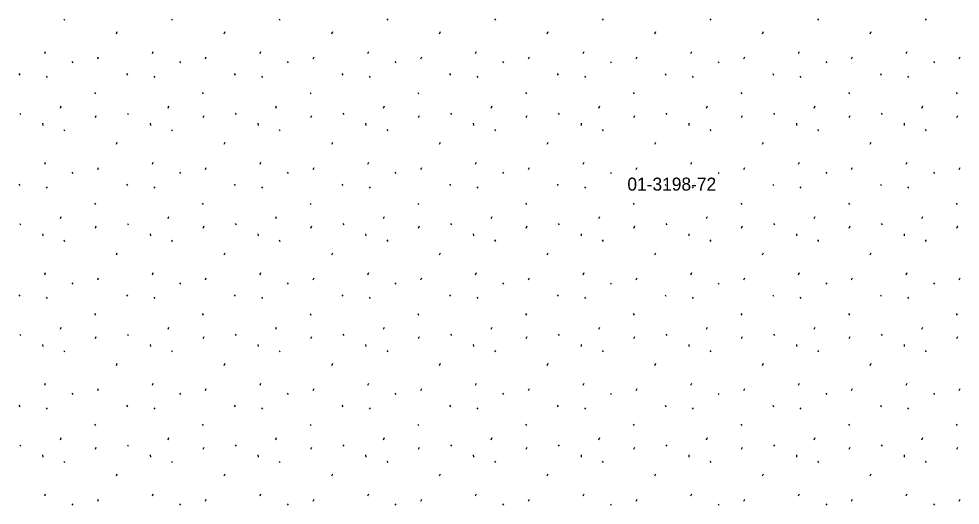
# Model space of a CAD drawing. Extents: x 419396 to 421519, y 4453567 to 4456767.
# Drawn here: x 420635 to 420707.4, y 4455584.7 to 4455622.2 of the extents above; entities that cross this region are included whole.
import ezdxf

# ---------------------------------------------------------------- set-up
doc = ezdxf.new("R2010")
doc.units = 0
doc.layers.add('0_KADASTRO', color=7, linetype='Continuous')
doc.layers.add('Level 41', color=7, linetype='Continuous')

msp = doc.modelspace()

# ---------------------------------------------------------------- linework, layer by layer
at = {"layer": 'Level 41'}
for p, q in [((420638.409, 4455622.175), (420638.479, 4455622.068)), ((420646.702, 4455622.175), (420646.772, 4455622.068)), ((420654.995, 4455622.175), (420655.065, 4455622.068)), ((420663.288, 4455622.175), (420663.358, 4455622.068)), ((420671.581, 4455622.175), (420671.651, 4455622.068)), ((420679.874, 4455622.175), (420679.944, 4455622.068)), ((420688.167, 4455622.175), (420688.237, 4455622.068)), ((420696.46, 4455622.175), (420696.53, 4455622.068)), ((420704.753, 4455622.175), (420704.823, 4455622.068)), ((420642.465, 4455621.031), (420642.537, 4455621.191)), ((420650.758, 4455621.031), (420650.83, 4455621.191)), ((420659.051, 4455621.031), (420659.123, 4455621.191)), ((420667.344, 4455621.031), (420667.416, 4455621.191)), ((420675.637, 4455621.031), (420675.709, 4455621.191)), ((420683.93, 4455621.031), (420684.002, 4455621.191)), ((420692.223, 4455621.031), (420692.295, 4455621.191)), ((420700.516, 4455621.031), (420700.588, 4455621.191)), ((420636.944, 4455619.501), (420637.014, 4455619.661)), ((420641.027, 4455619.093), (420641.098, 4455619.253)), ((420645.237, 4455619.501), (420645.307, 4455619.661)), ((420649.32, 4455619.093), (420649.391, 4455619.253)), ((420653.53, 4455619.501), (420653.6, 4455619.661)), ((420657.613, 4455619.093), (420657.684, 4455619.253)), ((420661.823, 4455619.501), (420661.893, 4455619.661)), ((420665.906, 4455619.093), (420665.977, 4455619.253)), ((420670.116, 4455619.501), (420670.186, 4455619.661)), ((420674.199, 4455619.093), (420674.27, 4455619.253)), ((420678.409, 4455619.501), (420678.479, 4455619.661)), ((420682.492, 4455619.093), (420682.563, 4455619.253)), ((420686.702, 4455619.501), (420686.772, 4455619.661)), ((420690.785, 4455619.093), (420690.856, 4455619.253)), ((420694.995, 4455619.501), (420695.065, 4455619.661)), ((420699.078, 4455619.093), (420699.149, 4455619.253)), ((420703.288, 4455619.501), (420703.358, 4455619.661)), ((420707.371, 4455619.093), (420707.442, 4455619.253)), ((420639.039, 4455618.885), (420639.11, 4455618.779)), ((420647.332, 4455618.885), (420647.403, 4455618.779)), ((420655.625, 4455618.885), (420655.696, 4455618.779)), ((420663.918, 4455618.885), (420663.989, 4455618.779)), ((420672.211, 4455618.885), (420672.282, 4455618.779)), ((420680.504, 4455618.885), (420680.575, 4455618.779)), ((420688.797, 4455618.885), (420688.868, 4455618.779)), ((420697.09, 4455618.885), (420697.161, 4455618.779)), ((420705.383, 4455618.885), (420705.454, 4455618.779)), ((420634.954, 4455617.956), (420635.025, 4455617.849)), ((420637.053, 4455617.764), (420637.124, 4455617.657)), ((420643.247, 4455617.956), (420643.318, 4455617.849)), ((420645.346, 4455617.764), (420645.417, 4455617.657)), ((420651.54, 4455617.956), (420651.611, 4455617.849)), ((420653.639, 4455617.764), (420653.71, 4455617.657)), ((420659.833, 4455617.956), (420659.904, 4455617.849)), ((420661.932, 4455617.764), (420662.003, 4455617.657)), ((420668.126, 4455617.956), (420668.197, 4455617.849)), ((420670.225, 4455617.764), (420670.296, 4455617.657)), ((420676.419, 4455617.956), (420676.49, 4455617.849)), ((420678.518, 4455617.764), (420678.589, 4455617.657)), ((420684.712, 4455617.956), (420684.783, 4455617.849)), ((420686.811, 4455617.764), (420686.882, 4455617.657)), ((420693.005, 4455617.956), (420693.076, 4455617.849)), ((420695.104, 4455617.764), (420695.175, 4455617.657)), ((420701.298, 4455617.956), (420701.369, 4455617.849)), ((420703.397, 4455617.764), (420703.468, 4455617.657)), ((420640.791, 4455616.503), (420640.862, 4455616.396)), ((420649.084, 4455616.503), (420649.155, 4455616.396)), ((420657.377, 4455616.503), (420657.448, 4455616.396)), ((420665.67, 4455616.503), (420665.741, 4455616.396)), ((420673.963, 4455616.503), (420674.034, 4455616.396)), ((420682.256, 4455616.503), (420682.327, 4455616.396)), ((420690.549, 4455616.503), (420690.62, 4455616.396)), ((420698.842, 4455616.503), (420698.913, 4455616.396)), ((420707.135, 4455616.503), (420707.206, 4455616.396)), ((420635.021, 4455614.926), (420635.092, 4455614.819)), ((420638.15, 4455615.31), (420638.221, 4455615.469)), ((420643.314, 4455614.926), (420643.385, 4455614.819)), ((420646.443, 4455615.31), (420646.514, 4455615.469)), ((420651.607, 4455614.926), (420651.678, 4455614.819)), ((420654.736, 4455615.31), (420654.807, 4455615.469)), ((420659.9, 4455614.926), (420659.971, 4455614.819)), ((420663.029, 4455615.31), (420663.1, 4455615.469)), ((420668.193, 4455614.926), (420668.264, 4455614.819)), ((420671.322, 4455615.31), (420671.393, 4455615.469)), ((420676.486, 4455614.926), (420676.557, 4455614.819)), ((420679.615, 4455615.31), (420679.686, 4455615.469)), ((420684.779, 4455614.926), (420684.85, 4455614.819)), ((420687.908, 4455615.31), (420687.979, 4455615.469)), ((420693.072, 4455614.926), (420693.143, 4455614.819)), ((420696.201, 4455615.31), (420696.272, 4455615.469)), ((420701.365, 4455614.926), (420701.436, 4455614.819)), ((420704.494, 4455615.31), (420704.565, 4455615.469)), ((420636.779, 4455614.135), (420636.797, 4455613.975)), ((420640.849, 4455614.581), (420640.921, 4455614.741)), ((420645.072, 4455614.135), (420645.09, 4455613.975)), ((420649.142, 4455614.581), (420649.214, 4455614.741)), ((420653.365, 4455614.135), (420653.383, 4455613.975)), ((420657.435, 4455614.581), (420657.507, 4455614.741)), ((420661.658, 4455614.135), (420661.676, 4455613.975)), ((420665.728, 4455614.581), (420665.8, 4455614.741)), ((420669.951, 4455614.135), (420669.969, 4455613.975)), ((420674.021, 4455614.581), (420674.093, 4455614.741)), ((420678.244, 4455614.135), (420678.262, 4455613.975)), ((420682.314, 4455614.581), (420682.386, 4455614.741)), ((420686.537, 4455614.135), (420686.555, 4455613.975)), ((420690.607, 4455614.581), (420690.679, 4455614.741)), ((420694.83, 4455614.135), (420694.848, 4455613.975)), ((420698.9, 4455614.581), (420698.972, 4455614.741)), ((420703.123, 4455614.135), (420703.141, 4455613.975)), ((420707.193, 4455614.581), (420707.265, 4455614.741)), ((420638.409, 4455613.665), (420638.479, 4455613.558)), ((420646.702, 4455613.665), (420646.772, 4455613.558)), ((420654.995, 4455613.665), (420655.065, 4455613.558)), ((420663.288, 4455613.665), (420663.358, 4455613.558)), ((420671.581, 4455613.665), (420671.651, 4455613.558)), ((420679.874, 4455613.665), (420679.944, 4455613.558)), ((420688.167, 4455613.665), (420688.237, 4455613.558)), ((420696.46, 4455613.665), (420696.53, 4455613.558)), ((420704.753, 4455613.665), (420704.823, 4455613.558)), ((420642.465, 4455612.521), (420642.537, 4455612.681)), ((420650.758, 4455612.521), (420650.83, 4455612.681)), ((420659.051, 4455612.521), (420659.123, 4455612.681)), ((420667.344, 4455612.521), (420667.416, 4455612.681)), ((420675.637, 4455612.521), (420675.709, 4455612.681)), ((420683.93, 4455612.521), (420684.002, 4455612.681)), ((420692.223, 4455612.521), (420692.295, 4455612.681)), ((420700.516, 4455612.521), (420700.588, 4455612.681)), ((420636.944, 4455610.991), (420637.014, 4455611.151)), ((420641.027, 4455610.583), (420641.098, 4455610.743)), ((420645.237, 4455610.991), (420645.307, 4455611.151)), ((420649.32, 4455610.583), (420649.391, 4455610.743)), ((420653.53, 4455610.991), (420653.6, 4455611.151)), ((420657.613, 4455610.583), (420657.684, 4455610.743)), ((420661.823, 4455610.991), (420661.893, 4455611.151)), ((420665.906, 4455610.583), (420665.977, 4455610.743)), ((420670.116, 4455610.991), (420670.186, 4455611.151)), ((420674.199, 4455610.583), (420674.27, 4455610.743)), ((420678.409, 4455610.991), (420678.479, 4455611.151)), ((420682.492, 4455610.583), (420682.563, 4455610.743)), ((420686.702, 4455610.991), (420686.772, 4455611.151)), ((420690.785, 4455610.583), (420690.856, 4455610.743)), ((420694.995, 4455610.991), (420695.065, 4455611.151)), ((420699.078, 4455610.583), (420699.149, 4455610.743)), ((420703.288, 4455610.991), (420703.358, 4455611.151)), ((420707.371, 4455610.583), (420707.442, 4455610.743)), ((420639.039, 4455610.375), (420639.11, 4455610.269)), ((420647.332, 4455610.375), (420647.403, 4455610.269)), ((420655.625, 4455610.375), (420655.696, 4455610.269)), ((420663.918, 4455610.375), (420663.989, 4455610.269)), ((420672.211, 4455610.375), (420672.282, 4455610.269)), ((420680.504, 4455610.375), (420680.575, 4455610.269)), ((420688.797, 4455610.375), (420688.868, 4455610.269)), ((420697.09, 4455610.375), (420697.161, 4455610.269)), ((420705.383, 4455610.375), (420705.454, 4455610.269)), ((420634.954, 4455609.446), (420635.025, 4455609.339)), ((420637.053, 4455609.254), (420637.124, 4455609.147)), ((420643.247, 4455609.446), (420643.318, 4455609.339)), ((420645.346, 4455609.254), (420645.417, 4455609.147)), ((420651.54, 4455609.446), (420651.611, 4455609.339)), ((420653.639, 4455609.254), (420653.71, 4455609.147)), ((420659.833, 4455609.446), (420659.904, 4455609.339)), ((420661.932, 4455609.254), (420662.003, 4455609.147)), ((420668.126, 4455609.446), (420668.197, 4455609.339)), ((420670.225, 4455609.254), (420670.296, 4455609.147)), ((420676.419, 4455609.446), (420676.49, 4455609.339)), ((420678.518, 4455609.254), (420678.589, 4455609.147)), ((420684.712, 4455609.446), (420684.783, 4455609.339)), ((420686.811, 4455609.254), (420686.882, 4455609.147)), ((420693.005, 4455609.446), (420693.076, 4455609.339)), ((420695.104, 4455609.254), (420695.175, 4455609.147)), ((420701.298, 4455609.446), (420701.369, 4455609.339)), ((420703.397, 4455609.254), (420703.468, 4455609.147)), ((420640.791, 4455607.993), (420640.862, 4455607.886)), ((420649.084, 4455607.993), (420649.155, 4455607.886)), ((420657.377, 4455607.993), (420657.448, 4455607.886)), ((420665.67, 4455607.993), (420665.741, 4455607.886)), ((420673.963, 4455607.993), (420674.034, 4455607.886)), ((420682.256, 4455607.993), (420682.327, 4455607.886)), ((420690.549, 4455607.993), (420690.62, 4455607.886)), ((420698.842, 4455607.993), (420698.913, 4455607.886)), ((420707.135, 4455607.993), (420707.206, 4455607.886)), ((420638.15, 4455606.8), (420638.221, 4455606.959)), ((420646.443, 4455606.8), (420646.514, 4455606.959)), ((420654.736, 4455606.8), (420654.807, 4455606.959)), ((420663.029, 4455606.8), (420663.1, 4455606.959)), ((420671.322, 4455606.8), (420671.393, 4455606.959)), ((420679.615, 4455606.8), (420679.686, 4455606.959)), ((420687.908, 4455606.8), (420687.979, 4455606.959)), ((420696.201, 4455606.8), (420696.272, 4455606.959)), ((420704.494, 4455606.8), (420704.565, 4455606.959)), ((420635.021, 4455606.416), (420635.092, 4455606.309)), ((420640.849, 4455606.071), (420640.921, 4455606.231)), ((420643.314, 4455606.416), (420643.385, 4455606.309)), ((420649.142, 4455606.071), (420649.214, 4455606.231)), ((420651.607, 4455606.416), (420651.678, 4455606.309)), ((420657.435, 4455606.071), (420657.507, 4455606.231)), ((420659.9, 4455606.416), (420659.971, 4455606.309)), ((420665.728, 4455606.071), (420665.8, 4455606.231)), ((420668.193, 4455606.416), (420668.264, 4455606.309)), ((420674.021, 4455606.071), (420674.093, 4455606.231)), ((420676.486, 4455606.416), (420676.557, 4455606.309)), ((420682.314, 4455606.071), (420682.386, 4455606.231)), ((420684.779, 4455606.416), (420684.85, 4455606.309)), ((420690.607, 4455606.071), (420690.679, 4455606.231)), ((420693.072, 4455606.416), (420693.143, 4455606.309)), ((420698.9, 4455606.071), (420698.972, 4455606.231)), ((420701.365, 4455606.416), (420701.436, 4455606.309)), ((420707.193, 4455606.071), (420707.265, 4455606.231)), ((420636.779, 4455605.625), (420636.797, 4455605.465)), ((420645.072, 4455605.625), (420645.09, 4455605.465)), ((420653.365, 4455605.625), (420653.383, 4455605.465)), ((420661.658, 4455605.625), (420661.676, 4455605.465)), ((420669.951, 4455605.625), (420669.969, 4455605.465)), ((420678.244, 4455605.625), (420678.262, 4455605.465)), ((420686.537, 4455605.625), (420686.555, 4455605.465)), ((420694.83, 4455605.625), (420694.848, 4455605.465)), ((420703.123, 4455605.625), (420703.141, 4455605.465)), ((420638.409, 4455605.155), (420638.479, 4455605.048)), ((420646.702, 4455605.155), (420646.772, 4455605.048)), ((420654.995, 4455605.155), (420655.065, 4455605.048)), ((420663.288, 4455605.155), (420663.358, 4455605.048)), ((420671.581, 4455605.155), (420671.651, 4455605.048)), ((420679.874, 4455605.155), (420679.944, 4455605.048)), ((420688.167, 4455605.155), (420688.237, 4455605.048)), ((420696.46, 4455605.155), (420696.53, 4455605.048)), ((420704.753, 4455605.155), (420704.823, 4455605.048)), ((420642.465, 4455604.011), (420642.537, 4455604.171)), ((420650.758, 4455604.011), (420650.83, 4455604.171)), ((420659.051, 4455604.011), (420659.123, 4455604.171)), ((420667.344, 4455604.011), (420667.416, 4455604.171)), ((420675.637, 4455604.011), (420675.709, 4455604.171)), ((420683.93, 4455604.011), (420684.002, 4455604.171)), ((420692.223, 4455604.011), (420692.295, 4455604.171)), ((420700.516, 4455604.011), (420700.588, 4455604.171)), ((420636.944, 4455602.481), (420637.014, 4455602.641)), ((420645.237, 4455602.481), (420645.307, 4455602.641)), ((420653.53, 4455602.481), (420653.6, 4455602.641)), ((420661.823, 4455602.481), (420661.893, 4455602.641)), ((420670.116, 4455602.481), (420670.186, 4455602.641)), ((420678.409, 4455602.481), (420678.479, 4455602.641)), ((420686.702, 4455602.481), (420686.772, 4455602.641)), ((420694.995, 4455602.481), (420695.065, 4455602.641)), ((420703.288, 4455602.481), (420703.358, 4455602.641)), ((420639.039, 4455601.865), (420639.11, 4455601.759)), ((420641.027, 4455602.073), (420641.098, 4455602.233)), ((420647.332, 4455601.865), (420647.403, 4455601.759)), ((420649.32, 4455602.073), (420649.391, 4455602.233)), ((420655.625, 4455601.865), (420655.696, 4455601.759)), ((420657.613, 4455602.073), (420657.684, 4455602.233)), ((420663.918, 4455601.865), (420663.989, 4455601.759)), ((420665.906, 4455602.073), (420665.977, 4455602.233)), ((420672.211, 4455601.865), (420672.282, 4455601.759)), ((420674.199, 4455602.073), (420674.27, 4455602.233)), ((420680.504, 4455601.865), (420680.575, 4455601.759)), ((420682.492, 4455602.073), (420682.563, 4455602.233)), ((420688.797, 4455601.865), (420688.868, 4455601.759)), ((420690.785, 4455602.073), (420690.856, 4455602.233)), ((420697.09, 4455601.865), (420697.161, 4455601.759)), ((420699.078, 4455602.073), (420699.149, 4455602.233)), ((420705.383, 4455601.865), (420705.454, 4455601.759)), ((420707.371, 4455602.073), (420707.442, 4455602.233)), ((420634.954, 4455600.936), (420635.025, 4455600.829)), ((420637.053, 4455600.744), (420637.124, 4455600.637)), ((420643.247, 4455600.936), (420643.318, 4455600.829)), ((420645.346, 4455600.744), (420645.417, 4455600.637)), ((420651.54, 4455600.936), (420651.611, 4455600.829)), ((420653.639, 4455600.744), (420653.71, 4455600.637)), ((420659.833, 4455600.936), (420659.904, 4455600.829)), ((420661.932, 4455600.744), (420662.003, 4455600.637)), ((420668.126, 4455600.936), (420668.197, 4455600.829)), ((420670.225, 4455600.744), (420670.296, 4455600.637)), ((420676.419, 4455600.936), (420676.49, 4455600.829)), ((420678.518, 4455600.744), (420678.589, 4455600.637)), ((420684.712, 4455600.936), (420684.783, 4455600.829)), ((420686.811, 4455600.744), (420686.882, 4455600.637)), ((420693.005, 4455600.936), (420693.076, 4455600.829)), ((420695.104, 4455600.744), (420695.175, 4455600.637)), ((420701.298, 4455600.936), (420701.369, 4455600.829)), ((420703.397, 4455600.744), (420703.468, 4455600.637)), ((420640.791, 4455599.483), (420640.862, 4455599.376)), ((420649.084, 4455599.483), (420649.155, 4455599.376)), ((420657.377, 4455599.483), (420657.448, 4455599.376)), ((420665.67, 4455599.483), (420665.741, 4455599.376)), ((420673.963, 4455599.483), (420674.034, 4455599.376)), ((420682.256, 4455599.483), (420682.327, 4455599.376)), ((420690.549, 4455599.483), (420690.62, 4455599.376)), ((420698.842, 4455599.483), (420698.913, 4455599.376)), ((420707.135, 4455599.483), (420707.206, 4455599.376)), ((420638.15, 4455598.29), (420638.221, 4455598.449)), ((420646.443, 4455598.29), (420646.514, 4455598.449)), ((420654.736, 4455598.29), (420654.807, 4455598.449)), ((420663.029, 4455598.29), (420663.1, 4455598.449)), ((420671.322, 4455598.29), (420671.393, 4455598.449)), ((420679.615, 4455598.29), (420679.686, 4455598.449)), ((420687.908, 4455598.29), (420687.979, 4455598.449)), ((420696.201, 4455598.29), (420696.272, 4455598.449)), ((420704.494, 4455598.29), (420704.565, 4455598.449)), ((420635.021, 4455597.906), (420635.092, 4455597.799)), ((420640.849, 4455597.561), (420640.921, 4455597.721)), ((420643.314, 4455597.906), (420643.385, 4455597.799)), ((420649.142, 4455597.561), (420649.214, 4455597.721)), ((420651.607, 4455597.906), (420651.678, 4455597.799)), ((420657.435, 4455597.561), (420657.507, 4455597.721)), ((420659.9, 4455597.906), (420659.971, 4455597.799)), ((420665.728, 4455597.561), (420665.8, 4455597.721)), ((420668.193, 4455597.906), (420668.264, 4455597.799)), ((420674.021, 4455597.561), (420674.093, 4455597.721)), ((420676.486, 4455597.906), (420676.557, 4455597.799)), ((420682.314, 4455597.561), (420682.386, 4455597.721)), ((420684.779, 4455597.906), (420684.85, 4455597.799)), ((420690.607, 4455597.561), (420690.679, 4455597.721)), ((420693.072, 4455597.906), (420693.143, 4455597.799)), ((420698.9, 4455597.561), (420698.972, 4455597.721)), ((420701.365, 4455597.906), (420701.436, 4455597.799)), ((420707.193, 4455597.561), (420707.265, 4455597.721)), ((420636.779, 4455597.115), (420636.797, 4455596.955)), ((420645.072, 4455597.115), (420645.09, 4455596.955)), ((420653.365, 4455597.115), (420653.383, 4455596.955)), ((420661.658, 4455597.115), (420661.676, 4455596.955)), ((420669.951, 4455597.115), (420669.969, 4455596.955)), ((420678.244, 4455597.115), (420678.262, 4455596.955)), ((420686.537, 4455597.115), (420686.555, 4455596.955)), ((420694.83, 4455597.115), (420694.848, 4455596.955)), ((420703.123, 4455597.115), (420703.141, 4455596.955)), ((420638.409, 4455596.645), (420638.479, 4455596.538)), ((420646.702, 4455596.645), (420646.772, 4455596.538)), ((420654.995, 4455596.645), (420655.065, 4455596.538)), ((420663.288, 4455596.645), (420663.358, 4455596.538)), ((420671.581, 4455596.645), (420671.651, 4455596.538)), ((420679.874, 4455596.645), (420679.944, 4455596.538)), ((420688.167, 4455596.645), (420688.237, 4455596.538)), ((420696.46, 4455596.645), (420696.53, 4455596.538)), ((420704.753, 4455596.645), (420704.823, 4455596.538)), ((420642.465, 4455595.501), (420642.537, 4455595.661)), ((420650.758, 4455595.501), (420650.83, 4455595.661)), ((420659.051, 4455595.501), (420659.123, 4455595.661)), ((420667.344, 4455595.501), (420667.416, 4455595.661)), ((420675.637, 4455595.501), (420675.709, 4455595.661)), ((420683.93, 4455595.501), (420684.002, 4455595.661)), ((420692.223, 4455595.501), (420692.295, 4455595.661)), ((420700.516, 4455595.501), (420700.588, 4455595.661)), ((420636.944, 4455593.971), (420637.014, 4455594.131)), ((420645.237, 4455593.971), (420645.307, 4455594.131)), ((420653.53, 4455593.971), (420653.6, 4455594.131)), ((420661.823, 4455593.971), (420661.893, 4455594.131)), ((420670.116, 4455593.971), (420670.186, 4455594.131)), ((420678.409, 4455593.971), (420678.479, 4455594.131)), ((420686.702, 4455593.971), (420686.772, 4455594.131)), ((420694.995, 4455593.971), (420695.065, 4455594.131)), ((420703.288, 4455593.971), (420703.358, 4455594.131)), ((420639.039, 4455593.355), (420639.11, 4455593.249)), ((420641.027, 4455593.563), (420641.098, 4455593.723)), ((420647.332, 4455593.355), (420647.403, 4455593.249)), ((420649.32, 4455593.563), (420649.391, 4455593.723)), ((420655.625, 4455593.355), (420655.696, 4455593.249)), ((420657.613, 4455593.563), (420657.684, 4455593.723)), ((420663.918, 4455593.355), (420663.989, 4455593.249)), ((420665.906, 4455593.563), (420665.977, 4455593.723)), ((420672.211, 4455593.355), (420672.282, 4455593.249)), ((420674.199, 4455593.563), (420674.27, 4455593.723)), ((420680.504, 4455593.355), (420680.575, 4455593.249)), ((420682.492, 4455593.563), (420682.563, 4455593.723)), ((420688.797, 4455593.355), (420688.868, 4455593.249)), ((420690.785, 4455593.563), (420690.856, 4455593.723)), ((420697.09, 4455593.355), (420697.161, 4455593.249)), ((420699.078, 4455593.563), (420699.149, 4455593.723)), ((420705.383, 4455593.355), (420705.454, 4455593.249)), ((420707.371, 4455593.563), (420707.442, 4455593.723)), ((420634.954, 4455592.426), (420635.025, 4455592.319)), ((420643.247, 4455592.426), (420643.318, 4455592.319)), ((420651.54, 4455592.426), (420651.611, 4455592.319)), ((420659.833, 4455592.426), (420659.904, 4455592.319)), ((420668.126, 4455592.426), (420668.197, 4455592.319)), ((420676.419, 4455592.426), (420676.49, 4455592.319)), ((420684.712, 4455592.426), (420684.783, 4455592.319)), ((420693.005, 4455592.426), (420693.076, 4455592.319)), ((420701.298, 4455592.426), (420701.369, 4455592.319)), ((420637.053, 4455592.234), (420637.124, 4455592.127)), ((420645.346, 4455592.234), (420645.417, 4455592.127)), ((420653.639, 4455592.234), (420653.71, 4455592.127)), ((420661.932, 4455592.234), (420662.003, 4455592.127)), ((420670.225, 4455592.234), (420670.296, 4455592.127)), ((420678.518, 4455592.234), (420678.589, 4455592.127)), ((420686.811, 4455592.234), (420686.882, 4455592.127)), ((420695.104, 4455592.234), (420695.175, 4455592.127)), ((420703.397, 4455592.234), (420703.468, 4455592.127)), ((420640.791, 4455590.973), (420640.862, 4455590.866)), ((420649.084, 4455590.973), (420649.155, 4455590.866)), ((420657.377, 4455590.973), (420657.448, 4455590.866)), ((420665.67, 4455590.973), (420665.741, 4455590.866)), ((420673.963, 4455590.973), (420674.034, 4455590.866)), ((420682.256, 4455590.973), (420682.327, 4455590.866)), ((420690.549, 4455590.973), (420690.62, 4455590.866)), ((420698.842, 4455590.973), (420698.913, 4455590.866)), ((420707.135, 4455590.973), (420707.206, 4455590.866)), ((420638.15, 4455589.78), (420638.221, 4455589.939)), ((420646.443, 4455589.78), (420646.514, 4455589.939)), ((420654.736, 4455589.78), (420654.807, 4455589.939)), ((420663.029, 4455589.78), (420663.1, 4455589.939)), ((420671.322, 4455589.78), (420671.393, 4455589.939)), ((420679.615, 4455589.78), (420679.686, 4455589.939)), ((420687.908, 4455589.78), (420687.979, 4455589.939)), ((420696.201, 4455589.78), (420696.272, 4455589.939)), ((420704.494, 4455589.78), (420704.565, 4455589.939)), ((420635.021, 4455589.396), (420635.092, 4455589.289)), ((420640.849, 4455589.051), (420640.921, 4455589.211)), ((420643.314, 4455589.396), (420643.385, 4455589.289)), ((420649.142, 4455589.051), (420649.214, 4455589.211)), ((420651.607, 4455589.396), (420651.678, 4455589.289)), ((420657.435, 4455589.051), (420657.507, 4455589.211)), ((420659.9, 4455589.396), (420659.971, 4455589.289)), ((420665.728, 4455589.051), (420665.8, 4455589.211)), ((420668.193, 4455589.396), (420668.264, 4455589.289)), ((420674.021, 4455589.051), (420674.093, 4455589.211)), ((420676.486, 4455589.396), (420676.557, 4455589.289)), ((420682.314, 4455589.051), (420682.386, 4455589.211)), ((420684.779, 4455589.396), (420684.85, 4455589.289)), ((420690.607, 4455589.051), (420690.679, 4455589.211)), ((420693.072, 4455589.396), (420693.143, 4455589.289)), ((420698.9, 4455589.051), (420698.972, 4455589.211)), ((420701.365, 4455589.396), (420701.436, 4455589.289)), ((420707.193, 4455589.051), (420707.265, 4455589.211)), ((420636.779, 4455588.605), (420636.797, 4455588.445)), ((420638.409, 4455588.135), (420638.479, 4455588.028)), ((420645.072, 4455588.605), (420645.09, 4455588.445)), ((420646.702, 4455588.135), (420646.772, 4455588.028)), ((420653.365, 4455588.605), (420653.383, 4455588.445)), ((420654.995, 4455588.135), (420655.065, 4455588.028)), ((420661.658, 4455588.605), (420661.676, 4455588.445)), ((420663.288, 4455588.135), (420663.358, 4455588.028)), ((420669.951, 4455588.605), (420669.969, 4455588.445)), ((420671.581, 4455588.135), (420671.651, 4455588.028)), ((420678.244, 4455588.605), (420678.262, 4455588.445)), ((420679.874, 4455588.135), (420679.944, 4455588.028)), ((420686.537, 4455588.605), (420686.555, 4455588.445)), ((420688.167, 4455588.135), (420688.237, 4455588.028)), ((420694.83, 4455588.605), (420694.848, 4455588.445)), ((420696.46, 4455588.135), (420696.53, 4455588.028)), ((420703.123, 4455588.605), (420703.141, 4455588.445)), ((420704.753, 4455588.135), (420704.823, 4455588.028)), ((420642.465, 4455586.991), (420642.537, 4455587.151)), ((420650.758, 4455586.991), (420650.83, 4455587.151)), ((420659.051, 4455586.991), (420659.123, 4455587.151)), ((420667.344, 4455586.991), (420667.416, 4455587.151)), ((420675.637, 4455586.991), (420675.709, 4455587.151)), ((420683.93, 4455586.991), (420684.002, 4455587.151)), ((420692.223, 4455586.991), (420692.295, 4455587.151)), ((420700.516, 4455586.991), (420700.588, 4455587.151)), ((420636.944, 4455585.461), (420637.014, 4455585.621)), ((420641.027, 4455585.053), (420641.098, 4455585.213)), ((420645.237, 4455585.461), (420645.307, 4455585.621)), ((420649.32, 4455585.053), (420649.391, 4455585.213)), ((420653.53, 4455585.461), (420653.6, 4455585.621)), ((420657.613, 4455585.053), (420657.684, 4455585.213)), ((420661.823, 4455585.461), (420661.893, 4455585.621)), ((420665.906, 4455585.053), (420665.977, 4455585.213)), ((420670.116, 4455585.461), (420670.186, 4455585.621)), ((420674.199, 4455585.053), (420674.27, 4455585.213)), ((420678.409, 4455585.461), (420678.479, 4455585.621)), ((420682.492, 4455585.053), (420682.563, 4455585.213)), ((420686.702, 4455585.461), (420686.772, 4455585.621)), ((420690.785, 4455585.053), (420690.856, 4455585.213)), ((420694.995, 4455585.461), (420695.065, 4455585.621)), ((420699.078, 4455585.053), (420699.149, 4455585.213)), ((420703.288, 4455585.461), (420703.358, 4455585.621)), ((420707.371, 4455585.053), (420707.442, 4455585.213)), ((420639.039, 4455584.845), (420639.11, 4455584.739)), ((420647.332, 4455584.845), (420647.403, 4455584.739)), ((420655.625, 4455584.845), (420655.696, 4455584.739)), ((420663.918, 4455584.845), (420663.989, 4455584.739)), ((420672.211, 4455584.845), (420672.282, 4455584.739)), ((420680.504, 4455584.845), (420680.575, 4455584.739)), ((420688.797, 4455584.845), (420688.868, 4455584.739)), ((420697.09, 4455584.845), (420697.161, 4455584.739)), ((420705.383, 4455584.845), (420705.454, 4455584.739))]:
    msp.add_line(p, q, dxfattribs=at)

# ---------------------------------------------------------------- texts
at = {"layer": '0_KADASTRO'}
msp.add_text('01-3198-72', height=1, dxfattribs=at).set_placement((420681.815, 4455608.954))

doc.saveas('drawing.dxf')
